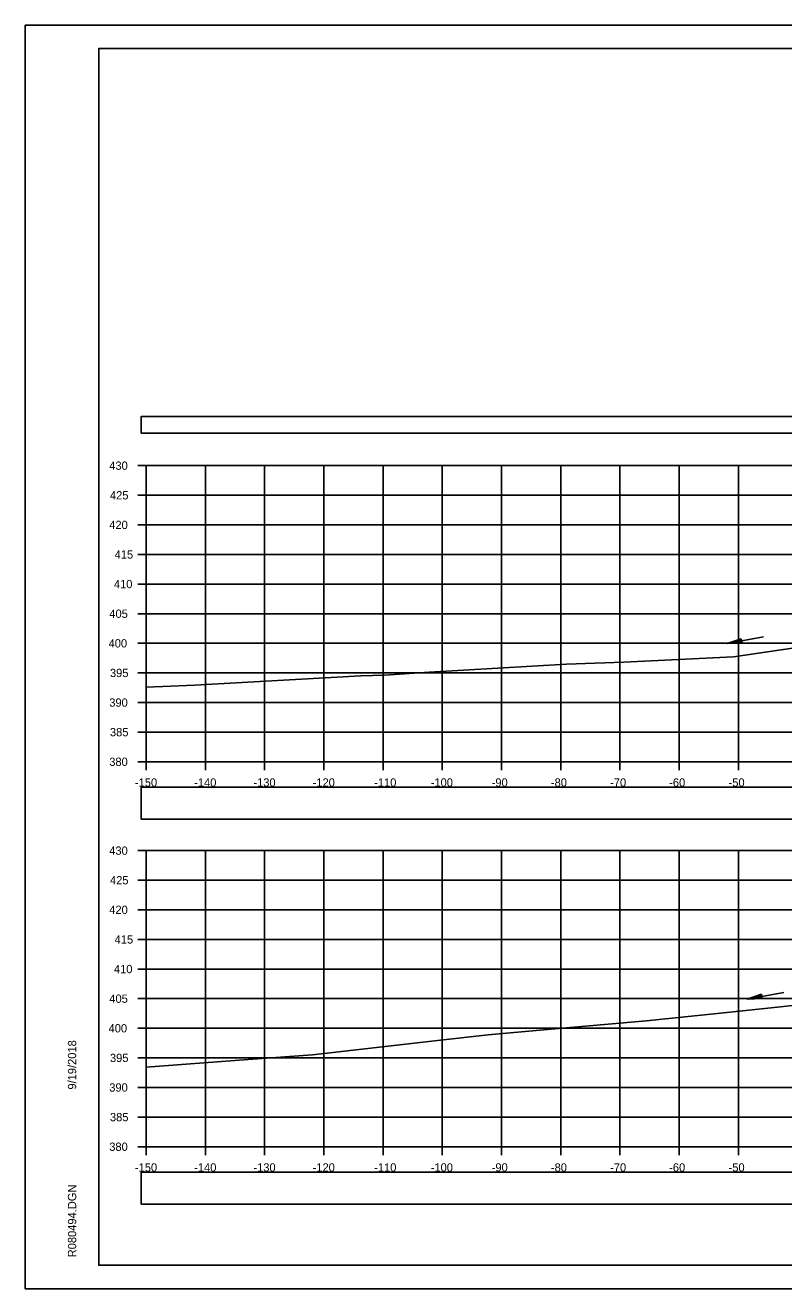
# Model space of a CAD drawing. Extents: x 1376273 to 1384221, y 378927 to 384592.
# Drawn here: x 1379586.9 to 1379715, y 380538.5 to 380751.8 of the extents above; entities that cross this region are included whole.
import ezdxf

# ---------------------------------------------------------------- set-up
doc = ezdxf.new("R2010")
doc.units = 0
for name, color, linetype in [('R_Axis', 7, 'Continuous'), ('R_Axis Annot', 7, 'Continuous'), ('R_Border', 7, 'Continuous'), ('R_Exist Surface', 7, 'Continuous'), ('R_Grid', 7, 'Continuous'), ('R_No Plot', 7, 'Continuous'), ('R_Water', 7, 'Continuous')]:
    doc.layers.add(name, color=color, linetype=linetype)

msp = doc.modelspace()

# ---------------------------------------------------------------- linework, layer by layer
at = {"layer": 'R_Axis'}
for p, q in [((1379605.93, 380677.49), (1379607.33, 380677.49)), ((1379607.33, 380627.49), (1379607.33, 380677.49)), ((1379605.93, 380672.49), (1379607.33, 380672.49)), ((1379605.93, 380667.49), (1379607.33, 380667.49)), ((1379605.93, 380662.49), (1379607.33, 380662.49)), ((1379605.93, 380657.49), (1379607.33, 380657.49)), ((1379605.93, 380652.49), (1379607.33, 380652.49)), ((1379605.93, 380647.49), (1379607.33, 380647.49)), ((1379605.93, 380642.49), (1379607.33, 380642.49)), ((1379605.93, 380637.49), (1379607.33, 380637.49)), ((1379605.93, 380632.49), (1379607.33, 380632.49)), ((1379605.93, 380627.49), (1379607.33, 380627.49)), ((1379607.33, 380627.49), (1379907.33, 380627.49)), ((1379607.33, 380626.09), (1379607.33, 380627.49)), ((1379617.33, 380626.09), (1379617.33, 380627.49)), ((1379627.33, 380626.09), (1379627.33, 380627.49)), ((1379637.33, 380626.09), (1379637.33, 380627.49)), ((1379647.33, 380626.09), (1379647.33, 380627.49)), ((1379657.33, 380626.09), (1379657.33, 380627.49)), ((1379667.33, 380626.09), (1379667.33, 380627.49)), ((1379677.33, 380626.09), (1379677.33, 380627.49)), ((1379687.33, 380626.09), (1379687.33, 380627.49)), ((1379697.33, 380626.09), (1379697.33, 380627.49)), ((1379707.33, 380626.09), (1379707.33, 380627.49)), ((1379605.93, 380612.49), (1379607.33, 380612.49)), ((1379607.33, 380562.49), (1379607.33, 380612.49)), ((1379605.93, 380607.49), (1379607.33, 380607.49)), ((1379605.93, 380602.49), (1379607.33, 380602.49)), ((1379605.93, 380597.49), (1379607.33, 380597.49)), ((1379605.93, 380592.49), (1379607.33, 380592.49)), ((1379605.93, 380587.49), (1379607.33, 380587.49)), ((1379605.93, 380582.49), (1379607.33, 380582.49)), ((1379605.93, 380577.49), (1379607.33, 380577.49)), ((1379605.93, 380572.49), (1379607.33, 380572.49)), ((1379605.93, 380567.49), (1379607.33, 380567.49)), ((1379605.93, 380562.49), (1379607.33, 380562.49)), ((1379607.33, 380562.49), (1379907.33, 380562.49)), ((1379607.33, 380561.09), (1379607.33, 380562.49)), ((1379617.33, 380561.09), (1379617.33, 380562.49)), ((1379627.33, 380561.09), (1379627.33, 380562.49)), ((1379637.33, 380561.09), (1379637.33, 380562.49)), ((1379647.33, 380561.09), (1379647.33, 380562.49)), ((1379657.33, 380561.09), (1379657.33, 380562.49)), ((1379667.33, 380561.09), (1379667.33, 380562.49)), ((1379677.33, 380561.09), (1379677.33, 380562.49)), ((1379687.33, 380561.09), (1379687.33, 380562.49)), ((1379697.33, 380561.09), (1379697.33, 380562.49)), ((1379707.33, 380561.09), (1379707.33, 380562.49))]:
    msp.add_line(p, q, dxfattribs=at)
at = {"layer": 'R_Axis Annot'}
for points in [[(1379606.49, 380682.97), (1379908.29, 380682.97), (1379908.29, 380685.79), (1379606.49, 380685.79)], [(1379606.49, 380617.79), (1379908.19, 380617.79), (1379908.19, 380623.2), (1379606.49, 380623.2)], [(1379606.49, 380552.8), (1379908.19, 380552.8), (1379908.19, 380558.21), (1379606.49, 380558.21)]]:
    msp.add_lwpolyline(points, close=True, dxfattribs=at)
at = {"layer": 'R_Border'}
for p, q in [((1379599.33, 380747.95), (1379915.51, 380747.95)), ((1379599.33, 380542.49), (1379599.33, 380747.95)), ((1379599.33, 380542.49), (1379599.33, 380542.49)), ((1379915.51, 380542.49), (1379599.33, 380542.49))]:
    msp.add_line(p, q, dxfattribs=at)
at = {"layer": 'R_Exist Surface'}
for points in [[(1379607.33, 380640.1), (1379610.14, 380640.21), (1379615.49, 380640.41), (1379643.58, 380642.01), (1379647.55, 380642.14), (1379655.1, 380642.61), (1379678.32, 380643.95), (1379687.98, 380644.33), (1379706.48, 380645.19), (1379720.28, 380647.25)], [(1379607.33, 380575.94), (1379624.57, 380577.22), (1379635.44, 380578.03), (1379657.04, 380580.49), (1379665.05, 380581.38), (1379668.16, 380581.67), (1379675.07, 380582.28), (1379691.75, 380583.73), (1379702.66, 380584.87), (1379713.93, 380586.03), (1379719.9, 380586.73)]]:
    msp.add_lwpolyline(points, dxfattribs=at)
at = {"layer": 'R_Grid'}
for p, q in [((1379607.33, 380677.49), (1379907.33, 380677.49)), ((1379607.33, 380627.49), (1379607.33, 380677.49)), ((1379617.33, 380627.49), (1379617.33, 380677.49)), ((1379627.33, 380627.49), (1379627.33, 380677.49)), ((1379637.33, 380627.49), (1379637.33, 380677.49)), ((1379647.33, 380627.49), (1379647.33, 380677.49)), ((1379657.33, 380627.49), (1379657.33, 380677.49)), ((1379667.33, 380627.49), (1379667.33, 380677.49)), ((1379677.33, 380627.49), (1379677.33, 380677.49)), ((1379687.33, 380627.49), (1379687.33, 380677.49)), ((1379697.33, 380627.49), (1379697.33, 380677.49)), ((1379707.33, 380627.49), (1379707.33, 380677.49)), ((1379607.33, 380672.49), (1379907.33, 380672.49)), ((1379607.33, 380667.49), (1379907.33, 380667.49)), ((1379607.33, 380662.49), (1379907.33, 380662.49)), ((1379607.33, 380657.49), (1379907.33, 380657.49)), ((1379607.33, 380652.49), (1379907.33, 380652.49)), ((1379607.33, 380647.49), (1379907.33, 380647.49)), ((1379607.33, 380642.49), (1379907.33, 380642.49)), ((1379607.33, 380637.49), (1379907.33, 380637.49)), ((1379607.33, 380632.49), (1379907.33, 380632.49)), ((1379607.33, 380627.49), (1379907.33, 380627.49)), ((1379607.33, 380612.49), (1379907.33, 380612.49)), ((1379607.33, 380562.49), (1379607.33, 380612.49)), ((1379617.33, 380562.49), (1379617.33, 380612.49)), ((1379627.33, 380562.49), (1379627.33, 380612.49)), ((1379637.33, 380562.49), (1379637.33, 380612.49)), ((1379647.33, 380562.49), (1379647.33, 380612.49)), ((1379657.33, 380562.49), (1379657.33, 380612.49)), ((1379667.33, 380562.49), (1379667.33, 380612.49)), ((1379677.33, 380562.49), (1379677.33, 380612.49)), ((1379687.33, 380562.49), (1379687.33, 380612.49)), ((1379697.33, 380562.49), (1379697.33, 380612.49)), ((1379707.33, 380562.49), (1379707.33, 380612.49)), ((1379607.33, 380607.49), (1379907.33, 380607.49)), ((1379607.33, 380602.49), (1379907.33, 380602.49)), ((1379607.33, 380597.49), (1379907.33, 380597.49)), ((1379607.33, 380592.49), (1379907.33, 380592.49)), ((1379607.33, 380587.49), (1379907.33, 380587.49)), ((1379607.33, 380582.49), (1379907.33, 380582.49)), ((1379607.33, 380577.49), (1379907.33, 380577.49)), ((1379607.33, 380572.49), (1379907.33, 380572.49)), ((1379607.33, 380567.49), (1379907.33, 380567.49)), ((1379607.33, 380562.49), (1379907.33, 380562.49))]:
    msp.add_line(p, q, dxfattribs=at)
at = {"layer": 'R_No Plot'}
for p, q in [((1379586.93, 380751.85), (1379920.26, 380751.85)), ((1379586.93, 380538.52), (1379920.26, 380538.52))]:
    msp.add_line(p, q, dxfattribs=at)
for points in [[(1379586.92, 380751.85), (1379920.26, 380751.85), (1379920.26, 380538.51), (1379586.92, 380538.51)], [(1379833.25, 380747.95), (1379833.25, 380738.07), (1379868.98, 380738.07), (1379868.98, 380735.15), (1379892.18, 380735.15), (1379892.18, 380710.82), (1379915.51, 380710.82), (1379915.51, 380542.49), (1379599.33, 380542.49), (1379599.33, 380747.95)]]:
    msp.add_lwpolyline(points, close=True, dxfattribs=at)
at = {"layer": 'R_Water'}
for p, q in [((1379711.56, 380648.58), (1379705.41, 380647.44)), ((1379707.8, 380648.27), (1379705.41, 380647.44)), ((1379707.81, 380648.21), (1379705.82, 380647.52)), ((1379707.82, 380648.14), (1379706.24, 380647.6)), ((1379707.92, 380647.65), (1379706.24, 380647.6)), ((1379707.84, 380648.08), (1379706.65, 380647.67)), ((1379707.9, 380647.72), (1379706.65, 380647.67)), ((1379707.85, 380648.02), (1379707.07, 380647.75)), ((1379707.89, 380647.78), (1379707.07, 380647.75)), ((1379707.86, 380647.96), (1379707.48, 380647.83)), ((1379707.88, 380647.84), (1379707.48, 380647.83)), ((1379707.94, 380647.53), (1379707.8, 380648.27)), ((1379707.94, 380647.53), (1379705.41, 380647.44)), ((1379707.93, 380647.59), (1379705.82, 380647.52)), ((1379714.97, 380588.55), (1379708.82, 380587.41)), ((1379711.21, 380588.24), (1379708.82, 380587.41)), ((1379711.22, 380588.18), (1379709.23, 380587.49)), ((1379711.23, 380588.11), (1379709.65, 380587.57)), ((1379711.25, 380588.05), (1379710.06, 380587.64)), ((1379711.26, 380587.99), (1379710.48, 380587.72)), ((1379711.27, 380587.93), (1379710.89, 380587.8)), ((1379711.35, 380587.5), (1379711.21, 380588.24)), ((1379711.35, 380587.5), (1379708.82, 380587.41)), ((1379711.34, 380587.56), (1379709.23, 380587.49)), ((1379711.32, 380587.62), (1379709.65, 380587.57)), ((1379711.31, 380587.69), (1379710.06, 380587.64)), ((1379711.3, 380587.75), (1379710.48, 380587.72)), ((1379711.29, 380587.81), (1379710.89, 380587.8))]:
    msp.add_line(p, q, dxfattribs=at)

# ---------------------------------------------------------------- texts
at = {"layer": 'R_Axis Annot'}
for s, p in [('430', (1379601.1, 380676.79)), ('425', (1379601.22, 380671.79)), ('420', (1379601.1, 380666.79)), ('415', (1379602.01, 380661.79)), ('410', (1379601.89, 380656.79)), ('405', (1379601.11, 380651.79)), ('400', (1379600.99, 380646.79)), ('395', (1379601.22, 380641.79)), ('390', (1379601.1, 380636.79)), ('385', (1379601.22, 380631.79)), ('380', (1379601.1, 380626.79)), ('-150', (1379605.44, 380623.29)), ('-140', (1379615.44, 380623.29)), ('-130', (1379625.44, 380623.29)), ('-120', (1379635.44, 380623.29)), ('-110', (1379645.83, 380623.29)), ('-100', (1379655.38, 380623.29)), ('-90', (1379665.67, 380623.29)), ('-80', (1379675.67, 380623.29)), ('-70', (1379685.67, 380623.29)), ('-60', (1379695.64, 380623.29)), ('-50', (1379705.67, 380623.29)), ('430', (1379601.1, 380611.79)), ('425', (1379601.22, 380606.79)), ('420', (1379601.1, 380601.79)), ('415', (1379602.01, 380596.79)), ('410', (1379601.89, 380591.79)), ('405', (1379601.11, 380586.79)), ('400', (1379600.99, 380581.79)), ('395', (1379601.22, 380576.79)), ('390', (1379601.1, 380571.79)), ('385', (1379601.22, 380566.79)), ('380', (1379601.1, 380561.79)), ('-150', (1379605.44, 380558.29)), ('-140', (1379615.44, 380558.29)), ('-130', (1379625.44, 380558.29)), ('-120', (1379635.44, 380558.29)), ('-110', (1379645.83, 380558.29)), ('-100', (1379655.38, 380558.29)), ('-90', (1379665.67, 380558.29)), ('-80', (1379675.67, 380558.29)), ('-70', (1379685.67, 380558.29)), ('-60', (1379695.64, 380558.29)), ('-50', (1379705.67, 380558.29))]:
    msp.add_text(s, height=1.4, dxfattribs=at).set_placement(p)
at = {"layer": 'R_Border'}
for s, p in [('9/19/2018', (1379595.52, 380572.14)), ('R080494.DGN', (1379595.52, 380543.82))]:
    msp.add_text(s, height=1.4, rotation=90, dxfattribs=at).set_placement(p)

doc.saveas('drawing.dxf')
